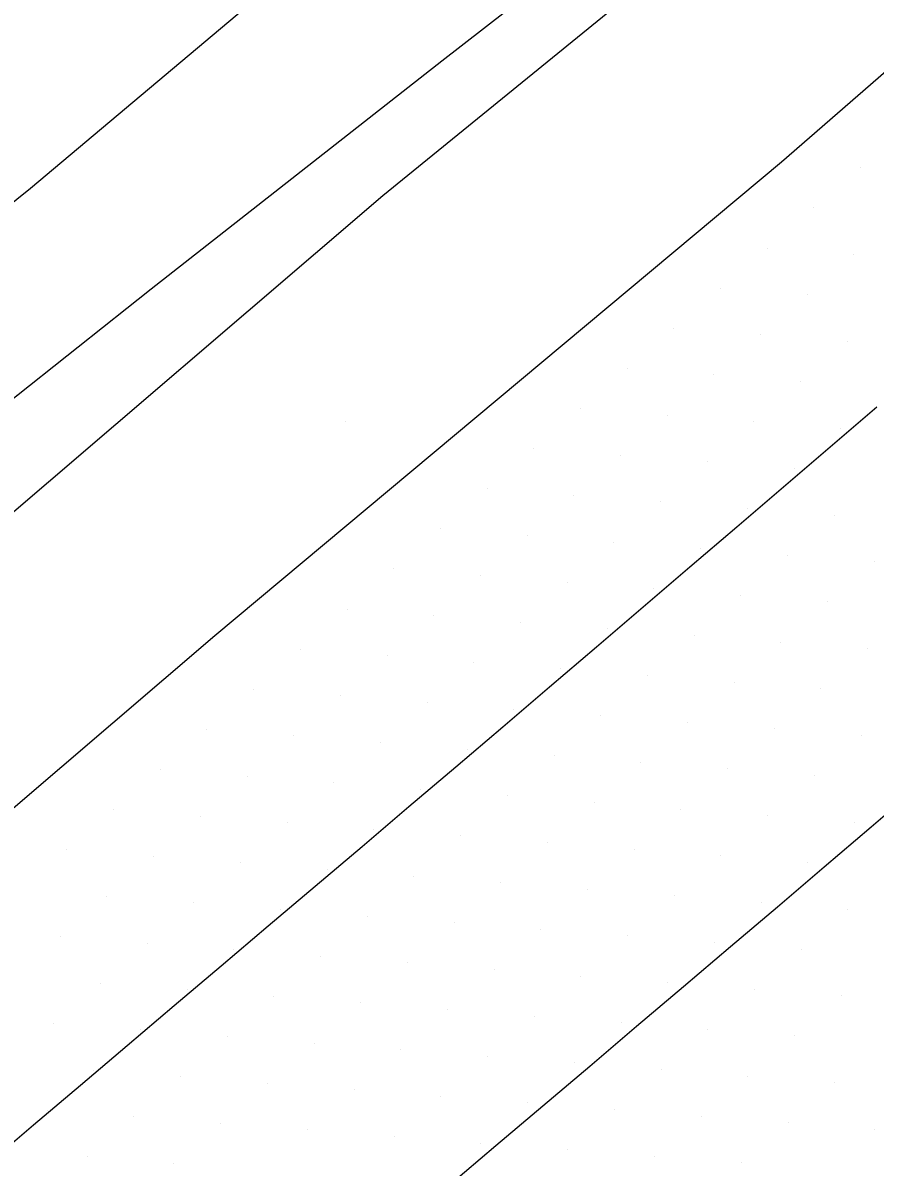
# Model space of a CAD drawing. Extents: x 1548934 to 1561348, y 809680 to 824075.
# Drawn here: x 1551686.88 to 1551721.49, y 810569.7 to 810616.17 of the extents above; entities that cross this region are included whole.
import ezdxf

# ---------------------------------------------------------------- set-up
doc = ezdxf.new("R2010")
doc.units = 0
for name, color, linetype in [('E_NCDOT_Vertical_Profile_Ground_Line', 7, 'Continuous'), ('Exist DTM QL2 LIDAR Elevation Point', 7, 'Continuous'), ('Exist DTM Scan Elevation Point', 7, 'Continuous'), ('Exist Guardrail Cable Guide Rail', 7, 'Continuous'), ('P_RDY_Terminator_Cell', 7, 'Continuous'), ('PH Exist DTM Breakline', 7, 'Continuous')]:
    doc.layers.add(name, color=color, linetype=linetype)

msp = doc.modelspace()

# ---------------------------------------------------------------- linework, layer by layer
at = {"layer": 'E_NCDOT_Vertical_Profile_Ground_Line'}
msp.add_lwpolyline([(1551626.097, 810533.004), (1551648.898, 810552.5), (1551671.875, 810571.791), (1551694.667, 810591.296), (1551717.688, 810610.535), (1551740.33, 810630.215), (1551762.82, 810650.073)], dxfattribs=at)
at = {"layer": 'Exist DTM QL2 LIDAR Elevation Point'}
msp.add_line((1551699.995, 810599.979), (1551699.995, 810599.979), dxfattribs=at)
at = {"layer": 'Exist DTM Scan Elevation Point'}
for p, q in [((1551720.902, 810610.287), (1551720.902, 810610.287)), ((1551719.006, 810608.658), (1551719.006, 810608.658)), ((1551717.109, 810607.029), (1551717.109, 810607.029)), ((1551720.634, 810606.761), (1551720.634, 810606.761)), ((1551715.213, 810605.401), (1551715.213, 810605.401)), ((1551718.737, 810605.132), (1551718.737, 810605.132)), ((1551713.316, 810603.772), (1551713.316, 810603.772)), ((1551716.841, 810603.503), (1551716.841, 810603.503)), ((1551720.365, 810603.235), (1551720.365, 810603.235)), ((1551711.42, 810602.143), (1551711.42, 810602.143)), ((1551714.945, 810601.874), (1551714.945, 810601.874)), ((1551718.469, 810601.606), (1551718.469, 810601.606)), ((1551709.524, 810600.514), (1551709.524, 810600.514)), ((1551713.048, 810600.246), (1551713.048, 810600.246)), ((1551716.573, 810599.977), (1551716.573, 810599.977)), ((1551720.097, 810599.709), (1551720.097, 810599.709)), ((1551707.628, 810598.886), (1551707.628, 810598.886)), ((1551711.152, 810598.617), (1551711.152, 810598.617)), ((1551714.676, 810598.348), (1551714.676, 810598.348)), ((1551718.201, 810598.08), (1551718.201, 810598.08)), ((1551705.732, 810597.257), (1551705.732, 810597.257)), ((1551709.256, 810596.988), (1551709.256, 810596.988)), ((1551712.78, 810596.72), (1551712.78, 810596.72)), ((1551716.305, 810596.451), (1551716.305, 810596.451)), ((1551719.83, 810596.184), (1551719.83, 810596.184)), ((1551703.834, 810595.627), (1551703.834, 810595.627)), ((1551707.36, 810595.359), (1551707.36, 810595.359)), ((1551710.884, 810595.091), (1551710.884, 810595.091)), ((1551714.409, 810594.823), (1551714.409, 810594.823)), ((1551717.933, 810594.555), (1551717.933, 810594.555)), ((1551721.458, 810594.287), (1551721.458, 810594.287)), ((1551701.939, 810593.999), (1551701.939, 810593.999)), ((1551705.463, 810593.73), (1551705.463, 810593.73)), ((1551708.988, 810593.462), (1551708.988, 810593.462)), ((1551712.512, 810593.194), (1551712.512, 810593.194)), ((1551716.037, 810592.926), (1551716.037, 810592.926)), ((1551719.562, 810592.658), (1551719.562, 810592.658)), ((1551700.042, 810592.37), (1551700.042, 810592.37)), ((1551703.567, 810592.101), (1551703.567, 810592.101)), ((1551707.091, 810591.833), (1551707.091, 810591.833)), ((1551710.616, 810591.565), (1551710.616, 810591.565)), ((1551714.141, 810591.297), (1551714.141, 810591.297)), ((1551717.666, 810591.029), (1551717.666, 810591.029)), ((1551698.146, 810590.74), (1551698.146, 810590.74)), ((1551721.191, 810590.761), (1551721.191, 810590.761)), ((1551701.671, 810590.473), (1551701.671, 810590.473)), ((1551705.195, 810590.204), (1551705.195, 810590.204)), ((1551708.719, 810589.936), (1551708.719, 810589.936)), ((1551712.244, 810589.668), (1551712.244, 810589.668)), ((1551715.769, 810589.4), (1551715.769, 810589.4)), ((1551696.249, 810589.111), (1551696.249, 810589.111)), ((1551699.774, 810588.843), (1551699.774, 810588.843)), ((1551719.294, 810589.132), (1551719.294, 810589.132)), ((1551703.299, 810588.575), (1551703.299, 810588.575)), ((1551706.823, 810588.307), (1551706.823, 810588.307)), ((1551710.348, 810588.039), (1551710.348, 810588.039)), ((1551713.873, 810587.771), (1551713.873, 810587.771)), ((1551694.352, 810587.482), (1551694.352, 810587.482)), ((1551717.398, 810587.503), (1551717.398, 810587.503)), ((1551697.877, 810587.214), (1551697.877, 810587.214)), ((1551701.402, 810586.946), (1551701.402, 810586.946)), ((1551720.923, 810587.236), (1551720.923, 810587.236)), ((1551704.927, 810586.678), (1551704.927, 810586.678)), ((1551708.452, 810586.41), (1551708.452, 810586.41)), ((1551711.977, 810586.142), (1551711.977, 810586.142)), ((1551692.456, 810585.853), (1551692.456, 810585.853)), ((1551695.981, 810585.585), (1551695.981, 810585.585)), ((1551715.502, 810585.875), (1551715.502, 810585.875)), ((1551719.026, 810585.607), (1551719.026, 810585.607)), ((1551699.505, 810585.317), (1551699.505, 810585.317)), ((1551703.031, 810585.049), (1551703.031, 810585.049)), ((1551706.555, 810584.782), (1551706.555, 810584.782)), ((1551690.559, 810584.224), (1551690.559, 810584.224)), ((1551710.08, 810584.514), (1551710.08, 810584.514)), ((1551713.605, 810584.246), (1551713.605, 810584.246)), ((1551694.084, 810583.956), (1551694.084, 810583.956)), ((1551697.609, 810583.688), (1551697.609, 810583.688)), ((1551717.13, 810583.978), (1551717.13, 810583.978)), ((1551720.655, 810583.71), (1551720.655, 810583.71)), ((1551701.134, 810583.42), (1551701.134, 810583.42)), ((1551704.659, 810583.153), (1551704.659, 810583.153)), ((1551708.184, 810582.885), (1551708.184, 810582.885)), ((1551688.663, 810582.595), (1551688.663, 810582.595)), ((1551692.188, 810582.327), (1551692.188, 810582.327)), ((1551711.709, 810582.617), (1551711.709, 810582.617)), ((1551715.234, 810582.349), (1551715.234, 810582.349)), ((1551695.713, 810582.059), (1551695.713, 810582.059)), ((1551699.238, 810581.791), (1551699.238, 810581.791)), ((1551718.759, 810582.081), (1551718.759, 810582.081)), ((1551702.763, 810581.524), (1551702.763, 810581.524)), ((1551706.288, 810581.256), (1551706.288, 810581.256)), ((1551709.813, 810580.988), (1551709.813, 810580.988)), ((1551690.291, 810580.698), (1551690.291, 810580.698)), ((1551693.816, 810580.43), (1551693.816, 810580.43)), ((1551713.338, 810580.72), (1551713.338, 810580.72)), ((1551716.863, 810580.453), (1551716.863, 810580.453)), ((1551697.341, 810580.163), (1551697.341, 810580.163)), ((1551700.866, 810579.895), (1551700.866, 810579.895)), ((1551720.388, 810580.185), (1551720.388, 810580.185)), ((1551704.391, 810579.627), (1551704.391, 810579.627)), ((1551688.395, 810579.069), (1551688.395, 810579.069)), ((1551707.916, 810579.359), (1551707.916, 810579.359)), ((1551711.441, 810579.091), (1551711.441, 810579.091)), ((1551691.92, 810578.801), (1551691.92, 810578.801)), ((1551695.445, 810578.534), (1551695.445, 810578.534)), ((1551714.966, 810578.823), (1551714.966, 810578.823)), ((1551718.492, 810578.556), (1551718.492, 810578.556)), ((1551698.97, 810578.266), (1551698.97, 810578.266)), ((1551702.495, 810577.998), (1551702.495, 810577.998)), ((1551706.02, 810577.73), (1551706.02, 810577.73)), ((1551690.023, 810577.172), (1551690.023, 810577.172)), ((1551709.545, 810577.462), (1551709.545, 810577.462)), ((1551713.07, 810577.194), (1551713.07, 810577.194)), ((1551693.548, 810576.905), (1551693.548, 810576.905)), ((1551697.073, 810576.637), (1551697.073, 810576.637)), ((1551716.595, 810576.927), (1551716.595, 810576.927)), ((1551720.12, 810576.659), (1551720.12, 810576.659)), ((1551700.598, 810576.369), (1551700.598, 810576.369)), ((1551704.124, 810576.101), (1551704.124, 810576.101)), ((1551707.649, 810575.834), (1551707.649, 810575.834)), ((1551688.127, 810575.544), (1551688.127, 810575.544)), ((1551691.652, 810575.276), (1551691.652, 810575.276)), ((1551711.174, 810575.566), (1551711.174, 810575.566)), ((1551714.699, 810575.298), (1551714.699, 810575.298)), ((1551695.177, 810575.008), (1551695.177, 810575.008)), ((1551718.224, 810575.03), (1551718.224, 810575.03)), ((1551698.702, 810574.74), (1551698.702, 810574.74)), ((1551702.227, 810574.472), (1551702.227, 810574.472)), ((1551705.752, 810574.205), (1551705.752, 810574.205)), ((1551709.277, 810573.937), (1551709.277, 810573.937)), ((1551689.756, 810573.647), (1551689.756, 810573.647)), ((1551693.281, 810573.379), (1551693.281, 810573.379)), ((1551712.802, 810573.669), (1551712.802, 810573.669)), ((1551716.327, 810573.401), (1551716.327, 810573.401)), ((1551696.806, 810573.111), (1551696.806, 810573.111)), ((1551719.853, 810573.134), (1551719.853, 810573.134)), ((1551700.331, 810572.843), (1551700.331, 810572.843)), ((1551703.856, 810572.576), (1551703.856, 810572.576)), ((1551687.859, 810572.018), (1551687.859, 810572.018)), ((1551707.381, 810572.308), (1551707.381, 810572.308)), ((1551710.906, 810572.04), (1551710.906, 810572.04)), ((1551691.384, 810571.75), (1551691.384, 810571.75)), ((1551714.431, 810571.773), (1551714.431, 810571.773)), ((1551717.956, 810571.505), (1551717.956, 810571.505)), ((1551694.909, 810571.482), (1551694.909, 810571.482)), ((1551698.434, 810571.215), (1551698.434, 810571.215)), ((1551721.482, 810571.237), (1551721.482, 810571.237)), ((1551701.96, 810570.947), (1551701.96, 810570.947)), ((1551705.485, 810570.679), (1551705.485, 810570.679)), ((1551689.488, 810570.121), (1551689.488, 810570.121)), ((1551709.01, 810570.412), (1551709.01, 810570.412)), ((1551712.535, 810570.144), (1551712.535, 810570.144)), ((1551693.013, 810569.853), (1551693.013, 810569.853)), ((1551716.06, 810569.876), (1551716.06, 810569.876))]:
    msp.add_line(p, q, dxfattribs=at)
at = {"layer": 'Exist Guardrail Cable Guide Rail'}
msp.add_lwpolyline([(1551762.322, 810661.326), (1551750.708, 810651.754), (1551739.198, 810642.126), (1551727.399, 810632.951), (1551715.572, 810623.694), (1551703.898, 810614.617), (1551692.087, 810605.359), (1551680.215, 810595.939), (1551668.418, 810586.655), (1551656.719, 810577.461), (1551645.067, 810568.012), (1551633.432, 810558.34)], dxfattribs=at)
at = {"layer": 'P_RDY_Terminator_Cell'}
for points in [[(1551685.397, 810569.798), (1551687.304, 810571.414), (1551689.211, 810573.031), (1551691.118, 810574.648), (1551693.025, 810576.264), (1551694.932, 810577.881), (1551696.839, 810579.498), (1551698.746, 810581.114), (1551700.653, 810582.731), (1551702.56, 810584.348), (1551704.466, 810585.964), (1551706.373, 810587.581), (1551708.274, 810589.205), (1551710.173, 810590.831), (1551712.073, 810592.456), (1551713.972, 810594.082), (1551715.871, 810595.707), (1551717.771, 810597.333), (1551719.67, 810598.959), (1551721.569, 810600.584)], [(1551704.178, 810568.961), (1551706.085, 810570.577), (1551707.993, 810572.193), (1551709.9, 810573.809), (1551711.808, 810575.425), (1551713.715, 810577.041), (1551715.623, 810578.657), (1551717.529, 810580.275), (1551719.428, 810581.9), (1551721.328, 810583.526), (1551723.227, 810585.151)]]:
    msp.add_lwpolyline(points, dxfattribs=at)
at = {"layer": 'PH Exist DTM Breakline'}
for points in [[(1551651.205, 810580.522), (1551687.185, 810609.458), (1551702.625, 810622.447), (1551718.628, 810635.449), (1551729.562, 810645.41), (1551739.115, 810653.932), (1551744.683, 810656.108), (1551750.431, 810659.106), (1551762.96, 810666.985), (1551775.458, 810674.948), (1551786.415, 810682.456), (1551796.394, 810690.846), (1551801.831, 810695.248), (1551805.641, 810698.006)], [(1551653.907, 810568.703), (1551685.171, 810595.198), (1551701.493, 810609.165), (1551720.353, 810624.512), (1551735.042, 810636.95), (1551753.182, 810651.66), (1551776.02, 810668.331), (1551786.005, 810676.439), (1551801.211, 810689.818), (1551806.098, 810694.152)]]:
    msp.add_lwpolyline(points, dxfattribs=at)

doc.saveas('drawing.dxf')
